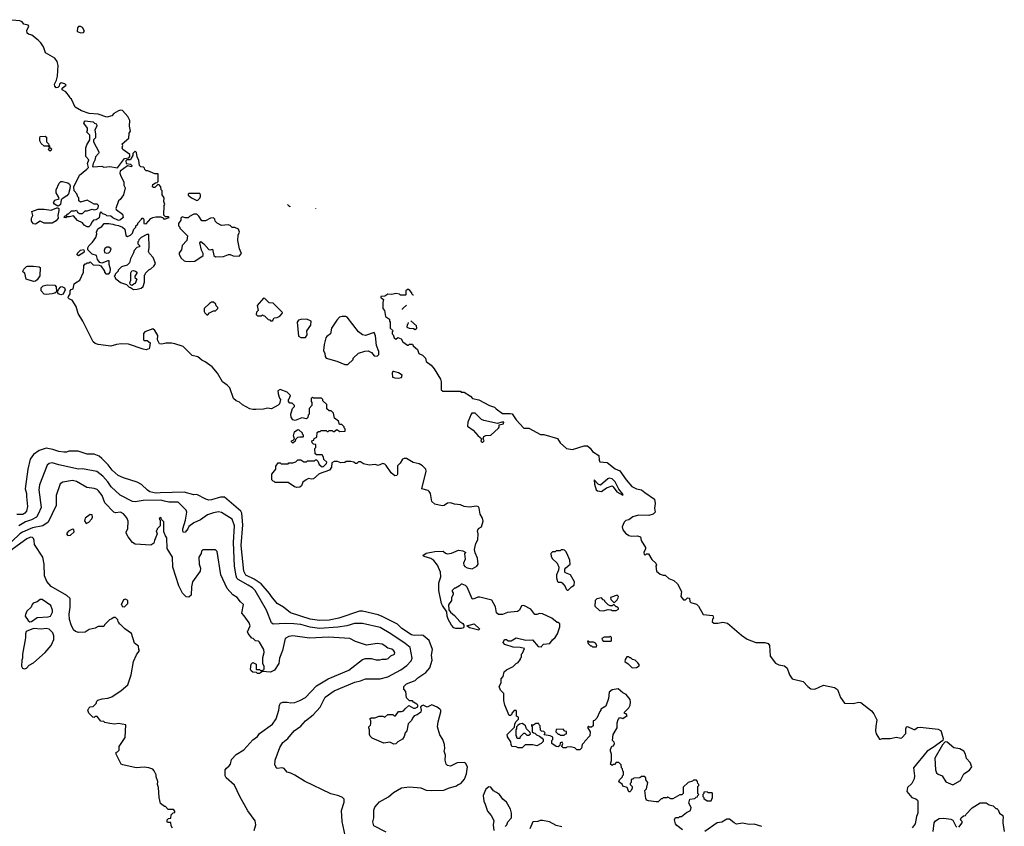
# Model space of a CAD drawing. Extents: x 1793424 to 1900092, y 321114 to 470632.
# Tile 291 of 292: x 1871545 to 1881600, y 451130 to 459362. Entities that reach past the tile are written whole.
import ezdxf

# ---------------------------------------------------------------- set-up
doc = ezdxf.new("R2010")
doc.units = 0

msp = doc.modelspace()

# ---------------------------------------------------------------- linework, layer by layer
at = {"layer": '0CON05XD'}
for points in [[(1875288, 454812), (1875275, 454827), (1875255, 454834), (1875205, 454811), (1875175, 454822), (1875115, 454814), (1875055, 454830), (1875025, 454850), (1875005, 454850), (1874987, 454833), (1874975, 454832), (1874956, 454846), (1874925, 454852), (1874878, 454852), (1874865, 454842), (1874825, 454838), (1874792, 454852), (1874758, 454852), (1874732, 454838), (1874728, 454795), (1874710, 454765), (1874602, 454728), (1874545, 454677), (1874525, 454671), (1874495, 454678), (1874470, 454665), (1874437, 454643), (1874423, 454605), (1874405, 454592), (1874375, 454589), (1874350, 454595), (1874285, 454640), (1874155, 454640), (1874145, 454650), (1874132, 454652), (1874120, 454665), (1874120, 454725), (1874160, 454775), (1874160, 454805), (1874185, 454838), (1874205, 454840), (1874215, 454830), (1874285, 454830), (1874295, 454840), (1874335, 454840), (1874365, 454850), (1874385, 454870), (1874415, 454870), (1874445, 454850), (1874475, 454850), (1874485, 454860), (1874555, 454860), (1874565, 454870), (1874575, 454870), (1874588, 454858), (1874602, 454822), (1874635, 454800), (1874648, 454802), (1874678, 454832), (1874680, 454845), (1874650, 454875), (1874647, 454897), (1874635, 454920), (1874575, 454920), (1874562, 454932), (1874560, 454985), (1874570, 454995), (1874570, 455025), (1874545, 455030), (1874532, 455042), (1874530, 455065), (1874548, 455072), (1874552, 455088), (1874580, 455100), (1874582, 455148), (1874595, 455160), (1874615, 455160), (1874625, 455170), (1874675, 455170), (1874685, 455160), (1874695, 455160), (1874705, 455170), (1874735, 455170), (1874745, 455160), (1874755, 455160), (1874785, 455180), (1874815, 455160), (1874868, 455162), (1874870, 455185), (1874860, 455195), (1874858, 455208), (1874835, 455230), (1874812, 455232), (1874800, 455265), (1874760, 455295), (1874750, 455345), (1874725, 455370), (1874705, 455370), (1874682, 455392), (1874680, 455435), (1874642, 455472), (1874640, 455485), (1874628, 455498), (1874545, 455500), (1874535, 455510), (1874520, 455495), (1874520, 455465), (1874530, 455455), (1874530, 455425), (1874500, 455395), (1874500, 455335), (1874490, 455325), (1874488, 455302), (1874475, 455290), (1874425, 455300), (1874357, 455273), (1874335, 455278), (1874317, 455305), (1874313, 455335), (1874330, 455395), (1874350, 455415), (1874350, 455425), (1874327, 455447), (1874305, 455450), (1874290, 455465), (1874290, 455485), (1874298, 455492), (1874310, 455525), (1874275, 455560), (1874205, 455588), (1874180, 455575), (1874183, 455543), (1874198, 455498), (1874210, 455485), (1874197, 455443), (1874185, 455428), (1874115, 455392), (1874075, 455398), (1874035, 455388), (1873955, 455383), (1873925, 455383), (1873895, 455392), (1873822, 455432), (1873788, 455458), (1873755, 455472), (1873727, 455497), (1873690, 455605), (1873663, 455633), (1873617, 455665), (1873566, 455756), (1873510, 455820), (1873440, 455870), (1873405, 455887), (1873365, 455920), (1873305, 455936), (1873215, 456028), (1873205, 456030), (1873130, 456055), (1873095, 456060), (1873038, 456062), (1872995, 456050), (1872973, 456053), (1872952, 456095), (1872955, 456140), (1872925, 456190), (1872905, 456207), (1872824, 456176), (1872811, 456159), (1872810, 456095), (1872818, 456088), (1872847, 456087), (1872878, 456065), (1872872, 456015), (1872867, 456003), (1872855, 455998), (1872835, 455994), (1872805, 456000), (1872655, 456049), (1872585, 456054), (1872533, 456047), (1872475, 456029), (1872345, 456047), (1872315, 456058), (1872294, 456075), (1872190, 456285), (1872142, 456362), (1872121, 456435), (1872080, 456500), (1872055, 456510), (1872040, 456525), (1872042, 456538), (1872060, 456565), (1872060, 456595), (1872072, 456608), (1872090, 456615), (1872102, 456665), (1872115, 456678), (1872158, 456705), (1872198, 456785), (1872200, 456855), (1872215, 456870), (1872225, 456870), (1872235, 456880), (1872255, 456880), (1872265, 456890), (1872295, 456860), (1872355, 456858), (1872375, 456850), (1872410, 456795), (1872410, 456785), (1872425, 456770), (1872455, 456770), (1872470, 456785), (1872472, 456815), (1872460, 456865), (1872460, 456900), (1872445, 456900), (1872385, 456877), (1872363, 456883), (1872338, 456915), (1872330, 456955), (1872285, 456970), (1872240, 457015), (1872240, 457035), (1872252, 457055), (1872289, 457091), (1872322, 457138), (1872332, 457175), (1872330, 457195), (1872344, 457226), (1872385, 457253), (1872409, 457281), (1872455, 457283), (1872495, 457277), (1872517, 457267), (1872555, 457263), (1872596, 457246), (1872620, 457225), (1872628, 457158), (1872645, 457148), (1872677, 457163), (1872698, 457182), (1872710, 457225), (1872730, 457245), (1872732, 457258), (1872750, 457275), (1872750, 457285), (1872790, 457325), (1872795, 457338), (1872806, 457336), (1872812, 457322), (1872812, 457282), (1872835, 457280), (1872885, 457332), (1872905, 457342), (1872935, 457350), (1872985, 457350), (1873010, 457340), (1873015, 457330), (1873035, 457330), (1873070, 457345), (1873065, 457350), (1873035, 457350), (1873018, 457368), (1873022, 457465), (1873028, 457475), (1873018, 457505), (1873020, 457545), (1873000, 457575), (1873000, 457615), (1872990, 457625), (1872988, 457658), (1872968, 457678), (1872955, 457680), (1872925, 457650), (1872912, 457648), (1872902, 457655), (1872905, 457680), (1872932, 457698), (1872948, 457702), (1872958, 457712), (1872958, 457788), (1872925, 457788), (1872855, 457820), (1872835, 457820), (1872822, 457832), (1872818, 457848), (1872808, 457858), (1872782, 457862), (1872770, 457875), (1872762, 457925), (1872743, 457963), (1872737, 458007), (1872725, 458020), (1872700, 457995), (1872700, 457975), (1872682, 457948), (1872678, 457932), (1872638, 457932), (1872628, 457922), (1872634, 457894), (1872678, 457888), (1872690, 457875), (1872688, 457862), (1872645, 457870), (1872570, 457815), (1872568, 457795), (1872573, 457775), (1872609, 457705), (1872608, 457675), (1872623, 457645), (1872604, 457576), (1872572, 457528), (1872553, 457515), (1872528, 457435), (1872530, 457425), (1872596, 457376), (1872602, 457345), (1872575, 457318), (1872555, 457312), (1872495, 457340), (1872477, 457357), (1872435, 457360), (1872425, 457370), (1872395, 457380), (1872375, 457400), (1872363, 457387), (1872355, 457340), (1872325, 457320), (1872300, 457315), (1872285, 457300), (1872265, 457262), (1872251, 457249), (1872235, 457247), (1872202, 457265), (1872185, 457290), (1872134, 457314), (1872095, 457360), (1872055, 457350), (1872025, 457350), (1872015, 457340), (1872000, 457345), (1872005, 457360), (1872018, 457362), (1872035, 457380), (1872045, 457380), (1872075, 457410), (1872105, 457410), (1872125, 457418), (1872137, 457397), (1872157, 457383), (1872187, 457383), (1872205, 457400), (1872215, 457410), (1872235, 457410), (1872285, 457428), (1872305, 457422), (1872332, 457428), (1872348, 457442), (1872350, 457465), (1872335, 457480), (1872305, 457480), (1872235, 457520), (1872165, 457500), (1872150, 457515), (1872150, 457545), (1872140, 457555), (1872130, 457585), (1872100, 457615), (1872098, 457655), (1872156, 457774), (1872232, 457835), (1872248, 457855), (1872238, 457895), (1872252, 457932), (1872220, 457965), (1872220, 458055), (1872230, 458085), (1872260, 458135), (1872260, 458185), (1872230, 458215), (1872238, 458235), (1872237, 458255), (1872200, 458305), (1872202, 458318), (1872215, 458330), (1872295, 458320), (1872310, 458305), (1872325, 458300), (1872332, 458285), (1872332, 458275), (1872311, 458239), (1872320, 458195), (1872318, 458155), (1872300, 458135), (1872300, 458115), (1872352, 458015), (1872352, 458005), (1872350, 457995), (1872318, 457962), (1872312, 457928), (1872294, 457896), (1872290, 457865), (1872295, 457862), (1872385, 457868), (1872405, 457858), (1872464, 457864), (1872545, 457852), (1872614, 457946), (1872658, 457952), (1872670, 457965), (1872670, 457985), (1872599, 458039), (1872592, 458055), (1872598, 458078), (1872590, 458095), (1872658, 458152), (1872663, 458205), (1872677, 458225), (1872668, 458275), (1872670, 458335), (1872650, 458375), (1872595, 458436), (1872575, 458438), (1872555, 458431), (1872508, 458405), (1872485, 458382), (1872435, 458367), (1872345, 458399), (1872254, 458404), (1872175, 458433), (1872110, 458470), (1872075, 458550), (1872062, 458562), (1872055, 458580), (1872016, 458626), (1871980, 458645), (1871980, 458665), (1872020, 458695), (1872007, 458707), (1871967, 458717), (1871952, 458705), (1871947, 458683), (1871935, 458670), (1871918, 458668), (1871903, 458683), (1871902, 458705), (1871922, 458745), (1871932, 458785), (1871937, 458895), (1871929, 458935), (1871905, 458969), (1871810, 459025), (1871788, 459085), (1871762, 459125), (1871732, 459155), (1871670, 459205), (1871635, 459213), (1871622, 459225), (1871618, 459252), (1871640, 459295), (1871630, 459305), (1871587, 459317), (1871569, 459339), (1871545, 459349), (1871425, 459362)], [(1872168, 459228), (1872195, 459230), (1872207, 459245), (1872185, 459283), (1872165, 459294), (1872145, 459293), (1872135, 459280), (1872131, 459241), (1872168, 459228)], [(1871855, 458022), (1871840, 458035), (1871850, 458060), (1871835, 458070), (1871795, 458072), (1871765, 458100), (1871752, 458125), (1871750, 458155), (1871755, 458170), (1871805, 458172), (1871820, 458165), (1871820, 458115), (1871840, 458095), (1871842, 458082), (1871850, 458075), (1871850, 458060), (1871870, 458045), (1871865, 458030), (1871855, 458022)], [(1871935, 457460), (1871899, 457479), (1871890, 457495), (1871905, 457520), (1871948, 457535), (1871943, 457555), (1871918, 457595), (1871917, 457625), (1871947, 457693), (1871965, 457710), (1871981, 457711), (1872035, 457696), (1872052, 457685), (1872059, 457665), (1872058, 457635), (1872044, 457585), (1872026, 457564), (1871978, 457535), (1871968, 457522), (1871962, 457475), (1871945, 457462), (1871935, 457460)], [(1873355, 457518), (1873365, 457520), (1873385, 457540), (1873392, 457558), (1873392, 457575), (1873385, 457590), (1873275, 457588), (1873265, 457580), (1873265, 457570), (1873300, 457545), (1873355, 457518)], [(1871705, 457274), (1871685, 457278), (1871664, 457305), (1871664, 457336), (1871678, 457365), (1871670, 457405), (1871735, 457430), (1871795, 457430), (1871865, 457418), (1871925, 457442), (1871935, 457442), (1871944, 457434), (1871946, 457415), (1871934, 457364), (1871938, 457335), (1871919, 457311), (1871875, 457286), (1871795, 457287), (1871754, 457306), (1871705, 457274)], [(1874307, 457458), (1874305, 457452), (1874280, 457475)], [(1874566, 457434), (1874565, 457433)], [(1873275, 456894), (1873335, 456898), (1873420, 456955), (1873420, 456975), (1873400, 457010), (1873384, 457085), (1873395, 457098), (1873425, 457073), (1873475, 457017), (1873495, 457012), (1873515, 457020), (1873528, 456955), (1873545, 456942), (1873625, 456946), (1873676, 456966), (1873696, 456966), (1873725, 456953), (1873785, 456950), (1873809, 456975), (1873788, 457025), (1873773, 457107), (1873777, 457163), (1873788, 457195), (1873778, 457225), (1873742, 457242), (1873715, 457242), (1873693, 457263), (1873675, 457270), (1873605, 457262), (1873562, 457285), (1873542, 457305), (1873537, 457327), (1873525, 457340), (1873495, 457338), (1873442, 457308), (1873405, 457310), (1873376, 457356), (1873355, 457378), (1873325, 457378), (1873280, 457355), (1873265, 457340), (1873235, 457340), (1873205, 457350), (1873190, 457335), (1873190, 457315), (1873168, 457282), (1873168, 457258), (1873180, 457245), (1873180, 457235), (1873260, 457155), (1873251, 457109), (1873205, 457058), (1873197, 457015), (1873173, 456983), (1873172, 456965), (1873195, 456930), (1873225, 456900), (1873237, 456897), (1873275, 456894)], [(1872708, 456608), (1872745, 456612), (1872785, 456622), (1872805, 456640), (1872820, 456685), (1872820, 456755), (1872828, 456762), (1872830, 456775), (1872865, 456810), (1872885, 456818), (1872915, 456848), (1872932, 456875), (1872908, 456935), (1872870, 456975), (1872860, 456995), (1872868, 457035), (1872865, 457170), (1872845, 457170), (1872785, 457140), (1872760, 457115), (1872758, 457102), (1872750, 457095), (1872750, 457075), (1872768, 457058), (1872770, 457045), (1872742, 457038), (1872713, 457007), (1872707, 456983), (1872675, 456920), (1872665, 456880), (1872642, 456858), (1872585, 456840), (1872550, 456805), (1872550, 456795), (1872520, 456765), (1872520, 456755), (1872510, 456745), (1872520, 456735), (1872520, 456725), (1872575, 456680), (1872635, 456660), (1872662, 456632), (1872678, 456628), (1872708, 456608)], [(1872145, 456952), (1872133, 456963), (1872135, 456980), (1872165, 457009), (1872196, 457016), (1872204, 457004), (1872200, 456985), (1872145, 456952)], [(1872435, 456978), (1872455, 456982), (1872470, 456995), (1872480, 457025), (1872455, 457040), (1872435, 457040), (1872414, 457026), (1872408, 457005), (1872412, 456985), (1872435, 456978)], [(1871685, 456691), (1871610, 456715), (1871598, 456775), (1871580, 456785), (1871578, 456795), (1871588, 456815), (1871615, 456842), (1871625, 456848), (1871685, 456847), (1871745, 456840), (1871754, 456834), (1871752, 456748), (1871725, 456707), (1871705, 456692), (1871685, 456691)], [(1872695, 456650), (1872682, 456652), (1872672, 456662), (1872670, 456675), (1872680, 456705), (1872681, 456779), (1872691, 456799), (1872705, 456802), (1872727, 456797), (1872740, 456785), (1872740, 456775), (1872720, 456745), (1872722, 456732), (1872740, 456715), (1872725, 456670), (1872713, 456667), (1872695, 456650)], [(1871815, 456556), (1871795, 456560), (1871764, 456594), (1871764, 456626), (1871784, 456646), (1871825, 456656), (1871905, 456652), (1871918, 456635), (1871920, 456585), (1871905, 456572), (1871875, 456564), (1871815, 456556)], [(1871965, 456553), (1871938, 456565), (1871930, 456585), (1871941, 456609), (1871964, 456636), (1871975, 456640), (1872002, 456625), (1872008, 456605), (1871988, 456562), (1871965, 456553)], [(1875566, 456551), (1875562, 456552), (1875550, 456565), (1875550, 456575), (1875528, 456598), (1875515, 456610), (1875505, 456610), (1875490, 456595), (1875490, 456555), (1875485, 456550), (1875435, 456550), (1875425, 456560), (1875385, 456568), (1875345, 456558), (1875305, 456560), (1875275, 456540), (1875232, 456538), (1875232, 456522), (1875248, 456518), (1875260, 456505), (1875252, 456475), (1875253, 456413), (1875270, 456395), (1875282, 456332), (1875320, 456305), (1875320, 456285), (1875330, 456275), (1875330, 456215), (1875360, 456185), (1875350, 456175), (1875350, 456155), (1875360, 456145), (1875370, 456115), (1875385, 456102), (1875405, 456118), (1875440, 456105), (1875458, 456075), (1875505, 456040), (1875515, 456040), (1875525, 456050), (1875555, 456050), (1875562, 456032), (1875608, 455995), (1875620, 455955), (1875658, 455938), (1875688, 455908), (1875695, 455872), (1875746, 455836), (1875779, 455799), (1875844, 455694), (1875850, 455665), (1875850, 455585), (1875865, 455570), (1876045, 455570), (1876055, 455560), (1876085, 455560), (1876149, 455519), (1876170, 455495), (1876233, 455483), (1876342, 455425), (1876395, 455406), (1876411, 455391), (1876475, 455342), (1876554, 455344), (1876575, 455339), (1876615, 455279), (1876694, 455194), (1876745, 455194), (1876865, 455129), (1876898, 455128), (1877038, 455088), (1877064, 455044), (1877130, 454985), (1877190, 454975), (1877308, 455012), (1877345, 455014), (1877370, 454990), (1877395, 454954), (1877460, 454915), (1877462, 454865), (1877470, 454850), (1877545, 454842), (1877625, 454779), (1877675, 454759), (1877737, 454665), (1877795, 454598), (1877845, 454573), (1877895, 454563), (1877928, 454538), (1878029, 454469), (1878036, 454425), (1878028, 454375), (1878034, 454335), (1878015, 454317), (1877969, 454301), (1877865, 454306), (1877805, 454289), (1877765, 454256), (1877735, 454250), (1877718, 454235), (1877697, 454185), (1877706, 454155), (1877731, 454121), (1877765, 454096), (1877795, 454091), (1877855, 454094), (1877884, 454084), (1877893, 454045), (1877937, 453975), (1877937, 453963), (1877920, 453925), (1877922, 453905), (1877935, 453900), (1877945, 453910), (1877965, 453910), (1878001, 453851), (1878040, 453815), (1878048, 453795), (1878042, 453785), (1878048, 453735), (1878085, 453703), (1878115, 453692), (1878135, 453692), (1878175, 453660), (1878225, 453640), (1878262, 453605), (1878302, 453525), (1878298, 453475), (1878325, 453442), (1878345, 453440), (1878365, 453460), (1878385, 453458), (1878390, 453425), (1878400, 453415), (1878455, 453398), (1878476, 453376), (1878525, 453292), (1878625, 453280), (1878630, 453255), (1878620, 453245), (1878618, 453215), (1878635, 453203), (1878675, 453202), (1878725, 453212), (1878772, 453202), (1878915, 453080), (1878975, 453040), (1879064, 453004), (1879154, 453006), (1879188, 452995), (1879202, 452975), (1879208, 452865), (1879262, 452795), (1879298, 452778), (1879356, 452766), (1879383, 452745), (1879406, 452675), (1879435, 452634), (1879546, 452606), (1879593, 452555), (1879625, 452534), (1879665, 452530), (1879755, 452570), (1879865, 452547), (1879897, 452525), (1879928, 452445), (1879968, 452388), (1880055, 452383), (1880115, 452398), (1880135, 452392), (1880245, 452308), (1880266, 452276), (1880297, 452215), (1880289, 452149), (1880284, 452105), (1880292, 452075), (1880325, 452020), (1880335, 452018), (1880355, 452026), (1880435, 452024), (1880498, 452038), (1880545, 452028), (1880555, 452031), (1880595, 452078), (1880596, 452125), (1880602, 452145), (1880611, 452149), (1880675, 452116), (1880685, 452116), (1880715, 452138), (1880742, 452142), (1880925, 452121), (1880948, 452108), (1880956, 452096), (1880974, 452025), (1880973, 452005), (1880875, 451934), (1880812, 451898), (1880671, 451725), (1880683, 451643), (1880679, 451615), (1880655, 451565), (1880610, 451525), (1880606, 451486), (1880654, 451424), (1880695, 451410), (1880712, 451395), (1880718, 451385), (1880717, 451265), (1880702, 451228), (1880690, 451155), (1880660, 451115)], [(1874125, 456290), (1874145, 456318), (1874175, 456322), (1874203, 456337), (1874227, 456363), (1874228, 456375), (1874135, 456470), (1874093, 456473), (1874048, 456518), (1874035, 456520), (1873970, 456445), (1873980, 456395), (1873962, 456378), (1873960, 456355), (1873975, 456340), (1874015, 456340), (1874025, 456350), (1874032, 456342), (1874045, 456340), (1874082, 456302), (1874098, 456298), (1874105, 456290), (1874125, 456290)], [(1873465, 456350), (1873485, 456370), (1873525, 456390), (1873545, 456390), (1873570, 456415), (1873570, 456425), (1873552, 456442), (1873548, 456458), (1873525, 456480), (1873505, 456478), (1873482, 456465), (1873430, 456415), (1873428, 456385), (1873435, 456370), (1873455, 456350), (1873465, 456350)], [(1875496, 456449), (1875495, 456449), (1875461, 456417), (1875452, 456408), (1875451, 456404)], [(1874465, 456120), (1874480, 456145), (1874478, 456185), (1874518, 456245), (1874520, 456285), (1874476, 456306), (1874415, 456303), (1874392, 456295), (1874380, 456275), (1874393, 456133), (1874415, 456120), (1874465, 456120)], [(1874895, 455842), (1874950, 455895), (1874952, 455908), (1875005, 455958), (1875071, 455979), (1875105, 455982), (1875138, 455965), (1875165, 455930), (1875195, 455928), (1875212, 455945), (1875211, 455975), (1875188, 456038), (1875179, 456135), (1875165, 456168), (1875075, 456138), (1875047, 456147), (1875006, 456176), (1874890, 456325), (1874875, 456333), (1874837, 456333), (1874810, 456325), (1874782, 456295), (1874729, 456215), (1874720, 456155), (1874681, 456129), (1874670, 456115), (1874654, 456046), (1874647, 455985), (1874660, 455955), (1874664, 455924), (1874676, 455906), (1874785, 455877), (1874865, 455843), (1874895, 455842)], [(1875511, 456273), (1875510, 456255), (1875503, 456247), (1875500, 456225), (1875523, 456213), (1875565, 456210), (1875585, 456200), (1875600, 456215), (1875598, 456238), (1875538, 456287)], [(1875415, 455704), (1875445, 455710), (1875450, 455735), (1875415, 455758), (1875365, 455772), (1875355, 455770), (1875348, 455755), (1875352, 455715), (1875375, 455707), (1875415, 455704)], [(1876275, 455050), (1876288, 455065), (1876278, 455085), (1876285, 455108), (1876305, 455118), (1876355, 455122), (1876436, 455194), (1876442, 455205), (1876442, 455228), (1876485, 455238), (1876488, 455255), (1876470, 455255), (1876425, 455240), (1876285, 455270), (1876261, 455281), (1876196, 455346), (1876164, 455346), (1876154, 455336), (1876122, 455255), (1876118, 455215), (1876175, 455172), (1876225, 455118), (1876249, 455099), (1876260, 455085), (1876255, 455060), (1876265, 455050), (1876275, 455050)], [(1874335, 455040), (1874322, 455052), (1874320, 455065), (1874338, 455072), (1874350, 455085), (1874340, 455115), (1874353, 455157), (1874385, 455178), (1874397, 455177), (1874430, 455145), (1874430, 455135), (1874440, 455125), (1874440, 455105), (1874435, 455100), (1874405, 455102), (1874383, 455097), (1874362, 455078), (1874358, 455062), (1874335, 455040)], [(1875557, 452233), (1875545, 452210), (1875513, 452175), (1875497, 452105), (1875480, 452085), (1875471, 452045), (1875455, 452018), (1875405, 451990), (1875385, 451970), (1875365, 451968), (1875325, 451987), (1875265, 451978), (1875145, 452030), (1875125, 452050), (1875118, 452065), (1875118, 452115), (1875110, 452135), (1875110, 452145), (1875127, 452163), (1875130, 452175), (1875130, 452205), (1875120, 452225), (1875133, 452237), (1875172, 452238), (1875215, 452252), (1875252, 452252), (1875275, 452242), (1875305, 452270), (1875355, 452270), (1875368, 452258), (1875382, 452258), (1875415, 452300), (1875445, 452300), (1875465, 452308), (1875481, 452329), (1875518, 452362), (1875567, 452337), (1875585, 452337), (1875612, 452348), (1875610, 452365), (1875600, 452375), (1875568, 452395), (1875555, 452410), (1875525, 452410), (1875495, 452440), (1875490, 452505), (1875468, 452528), (1875468, 452555), (1875495, 452582), (1875585, 452618), (1875612, 452645), (1875692, 452698), (1875734, 452746), (1875756, 452824), (1875749, 452875), (1875759, 452935), (1875727, 453027), (1875667, 453077), (1875645, 453082), (1875575, 453076), (1875545, 453083), (1875447, 453147), (1875402, 453192), (1875245, 453270), (1875205, 453287), (1875045, 453326), (1875015, 453324), (1874803, 453255), (1874705, 453233), (1874605, 453229), (1874513, 453243), (1874310, 453310), (1874239, 453365), (1874174, 453405), (1874115, 453474), (1874096, 453506), (1874010, 453605), (1873941, 453651), (1873855, 453694), (1873833, 453733), (1873808, 453995), (1873825, 454205), (1873815, 454325), (1873805, 454345), (1873635, 454490), (1873595, 454488), (1873505, 454461), (1873475, 454459), (1873447, 454467), (1873355, 454517), (1873325, 454514), (1873225, 454541), (1872978, 454532), (1872935, 454530), (1872874, 454544), (1872849, 454559), (1872788, 454618), (1872745, 454641), (1872605, 454686), (1872550, 454710), (1872489, 454765), (1872449, 454819), (1872385, 454884), (1872355, 454908), (1872305, 454929), (1872235, 454929), (1872143, 454957), (1872048, 454958), (1872022, 454948), (1871995, 454948), (1871944, 454954), (1871885, 454977), (1871815, 454990), (1871745, 454964), (1871687, 454923), (1871653, 454877), (1871627, 454775), (1871600, 454575), (1871616, 454526), (1871614, 454496), (1871624, 454395), (1871614, 454345), (1871599, 454325), (1871577, 454313), (1871515, 454311)], [(1874869, 451035), (1874837, 451177), (1874830, 451290), (1874858, 451375), (1874857, 451407), (1874843, 451423), (1874805, 451442), (1874722, 451462), (1874455, 451590), (1874355, 451652), (1874315, 451672), (1874275, 451682), (1874245, 451718), (1874225, 451728), (1874175, 451720), (1874162, 451732), (1874160, 451745), (1874150, 451755), (1874153, 451805), (1874200, 451935), (1874232, 451985), (1874283, 452027), (1874347, 452103), (1874415, 452152), (1874465, 452206), (1874543, 452267), (1874614, 452346), (1874665, 452446), (1874755, 452512), (1874968, 452602), (1875027, 452613), (1875075, 452634), (1875225, 452636), (1875305, 452654), (1875436, 452725), (1875498, 452772), (1875543, 452817), (1875554, 452845), (1875534, 452954), (1875482, 452995), (1875335, 453095), (1875225, 453157), (1875045, 453198), (1874965, 453199), (1874885, 453177), (1874795, 453162), (1874605, 453150), (1874513, 453163), (1874415, 453188), (1874345, 453196), (1874255, 453200), (1874135, 453191), (1874115, 453207), (1874064, 453335), (1873949, 453535), (1873924, 453565), (1873878, 453592), (1873777, 453647), (1873763, 453663), (1873754, 453685), (1873740, 453785), (1873728, 454025), (1873737, 454195), (1873716, 454265), (1873605, 454334), (1873575, 454338), (1873525, 454330), (1873463, 454307), (1873391, 454259), (1873325, 454226), (1873272, 454188), (1873263, 454165), (1873235, 454130), (1873218, 454128), (1873211, 454141), (1873210, 454165), (1873239, 454255), (1873252, 454335), (1873246, 454355), (1873165, 454437), (1873068, 454438), (1873025, 454449), (1872985, 454457), (1872805, 454456), (1872725, 454442), (1872698, 454445), (1872570, 454510), (1872480, 454595), (1872446, 454646), (1872393, 454703), (1872332, 454752), (1872185, 454778), (1872145, 454776), (1871945, 454818), (1871875, 454839), (1871845, 454834), (1871824, 454815), (1871746, 454615), (1871741, 454565), (1871765, 454385), (1871735, 454315), (1871715, 454285), (1871665, 454258), (1871605, 454236), (1871535, 454195)], [(1878312, 451095), (1878255, 451138), (1878243, 451155), (1878233, 451197), (1878242, 451218), (1878275, 451220), (1878285, 451230), (1878305, 451230), (1878355, 451270), (1878395, 451290), (1878402, 451322), (1878380, 451365), (1878390, 451405), (1878438, 451412), (1878452, 451428), (1878468, 451432), (1878470, 451445), (1878480, 451455), (1878470, 451465), (1878470, 451535), (1878480, 451545), (1878480, 451555), (1878470, 451565), (1878468, 451588), (1878455, 451600), (1878425, 451600), (1878415, 451590), (1878373, 451577), (1878322, 451528), (1878320, 451465), (1878308, 451452), (1878285, 451450), (1878215, 451410), (1878195, 451410), (1878165, 451428), (1878155, 451420), (1878115, 451420), (1878105, 451410), (1878095, 451410), (1878065, 451380), (1878045, 451378), (1877965, 451388), (1877947, 451397), (1877938, 451415), (1877930, 451495), (1877947, 451513), (1877958, 451575), (1877940, 451605), (1877940, 451625), (1877928, 451638), (1877895, 451638), (1877877, 451623), (1877815, 451620), (1877805, 451610), (1877795, 451610), (1877790, 451605), (1877790, 451575), (1877780, 451565), (1877780, 451555), (1877800, 451535), (1877800, 451515), (1877785, 451490), (1877775, 451480), (1877765, 451480), (1877750, 451525), (1877705, 451540), (1877700, 451555), (1877663, 451583), (1877670, 451605), (1877700, 451635), (1877700, 451645), (1877710, 451655), (1877710, 451685), (1877703, 451693), (1877700, 451715), (1877690, 451725), (1877688, 451758), (1877665, 451780), (1877635, 451780), (1877618, 451762), (1877605, 451760), (1877595, 451750), (1877580, 451765), (1877588, 451802), (1877588, 451865), (1877578, 451895), (1877580, 451915), (1877592, 451948), (1877608, 451952), (1877620, 451975), (1877617, 451987), (1877600, 452005), (1877604, 452066), (1877647, 452133), (1877648, 452185), (1877655, 452220), (1877675, 452240), (1877705, 452230), (1877748, 452262), (1877738, 452278), (1877722, 452282), (1877720, 452295), (1877765, 452340), (1877778, 452365), (1877782, 452395), (1877778, 452425), (1877740, 452475), (1877705, 452492), (1877655, 452532), (1877595, 452522), (1877565, 452500), (1877558, 452435), (1877530, 452355), (1877480, 452325), (1877480, 452315), (1877468, 452302), (1877438, 452232), (1877415, 452210), (1877400, 452205), (1877400, 452155), (1877385, 452140), (1877365, 452140), (1877355, 452150), (1877342, 452138), (1877370, 452095), (1877367, 452053), (1877315, 452000), (1877310, 451985), (1877290, 451965), (1877282, 451928), (1877265, 451910), (1877235, 451910), (1877215, 451930), (1877165, 451942), (1877133, 451937), (1877125, 451930), (1877095, 451930), (1877080, 451945), (1877090, 451975), (1877085, 451988), (1877065, 451980), (1877060, 451955), (1877045, 451940), (1877023, 451943), (1876980, 451975), (1876980, 452005), (1876990, 452015), (1876988, 452038), (1876962, 452052), (1876902, 452062), (1876910, 452085), (1876897, 452097), (1876875, 452100), (1876862, 452112), (1876860, 452155), (1876850, 452165), (1876848, 452178), (1876815, 452180), (1876785, 452160), (1876775, 452170), (1876770, 452165), (1876770, 452155), (1876780, 452145), (1876780, 452095), (1876792, 452082), (1876805, 452080), (1876823, 452063), (1876855, 452050), (1876880, 452030), (1876890, 452015), (1876890, 451995), (1876870, 451975), (1876825, 451950), (1876785, 451960), (1876708, 451962), (1876675, 451930), (1876635, 451930), (1876615, 451940), (1876572, 451945), (1876564, 451964), (1876562, 451992), (1876525, 452042), (1876523, 452065), (1876598, 452142), (1876602, 452175), (1876615, 452200), (1876638, 452222), (1876640, 452245), (1876620, 452255), (1876620, 452305), (1876615, 452310), (1876595, 452310), (1876570, 452285), (1876570, 452275), (1876558, 452262), (1876542, 452262), (1876500, 452365), (1876490, 452415), (1876490, 452485), (1876455, 452520), (1876442, 452555), (1876462, 452595), (1876462, 452635), (1876482, 452658), (1876492, 452705), (1876515, 452727), (1876585, 452760), (1876615, 452792), (1876635, 452802), (1876660, 452835), (1876660, 452845), (1876670, 452855), (1876670, 452885), (1876680, 452895), (1876700, 452945), (1876656, 452956), (1876585, 452958), (1876500, 452985), (1876482, 453005), (1876495, 453037), (1876515, 453037), (1876535, 453023), (1876565, 453022), (1876615, 453052), (1876715, 453028), (1876782, 453032), (1876840, 452965), (1876875, 452960), (1876880, 452975), (1876893, 452987), (1876960, 452995), (1876986, 453034), (1877012, 453055), (1877038, 453095), (1877060, 453165), (1877060, 453195), (1877045, 453210), (1877035, 453210), (1876980, 453255), (1876885, 453298), (1876855, 453300), (1876825, 453290), (1876805, 453292), (1876766, 453346), (1876693, 453383), (1876671, 453379), (1876649, 453335), (1876629, 453321), (1876528, 453312), (1876475, 453292), (1876433, 453293), (1876415, 453310), (1876405, 453370), (1876365, 453438), (1876245, 453467), (1876225, 453467), (1876175, 453448), (1876165, 453452), (1876115, 453570), (1876097, 453587), (1876065, 453600), (1876055, 453600), (1876037, 453583), (1875995, 453560), (1875985, 453560), (1875960, 453535), (1875960, 453525), (1875972, 453508), (1875972, 453495), (1875953, 453465), (1875953, 453435), (1875925, 453390), (1875928, 453338), (1875944, 453314), (1875985, 453282), (1876041, 453221), (1876069, 453199), (1876082, 453182), (1876082, 453165), (1876076, 453154), (1876055, 453147), (1875998, 453148), (1875980, 453155), (1875954, 453184), (1875920, 453245), (1875910, 453275), (1875907, 453317), (1875862, 453382), (1875854, 453404), (1875826, 453536), (1875826, 453614), (1875847, 453675), (1875842, 453725), (1875810, 453795), (1875773, 453843), (1875745, 453862), (1875675, 453882), (1875662, 453895), (1875695, 453918), (1875785, 453936), (1875868, 453938), (1875895, 453918), (1875915, 453912), (1875955, 453919), (1876025, 453948), (1876072, 453942), (1876100, 453925), (1876088, 453912), (1876093, 453857), (1876078, 453815), (1876080, 453795), (1876091, 453781), (1876115, 453768), (1876165, 453758), (1876212, 453785), (1876226, 453804), (1876220, 453865), (1876198, 453922), (1876188, 453955), (1876202, 454015), (1876222, 454055), (1876227, 454115), (1876221, 454145), (1876232, 454168), (1876260, 454185), (1876277, 454245), (1876270, 454275), (1876246, 454315), (1876236, 454376), (1876229, 454389), (1876215, 454397), (1876135, 454388), (1876085, 454392), (1876045, 454409), (1875985, 454416), (1875945, 454430), (1875915, 454427), (1875880, 454405), (1875858, 454402), (1875785, 454419), (1875754, 454444), (1875740, 454525), (1875728, 454548), (1875715, 454557), (1875653, 454575), (1875696, 454755), (1875694, 454775), (1875659, 454809), (1875625, 454828), (1875562, 454842), (1875495, 454883), (1875470, 454885), (1875454, 454876), (1875429, 454835), (1875402, 454808), (1875404, 454725), (1875395, 454711), (1875375, 454706), (1875338, 454738), (1875288, 454812)], [(1873939, 451085), (1873956, 451144), (1873950, 451185), (1873875, 451289), (1873794, 451435), (1873739, 451549), (1873653, 451625), (1873644, 451646), (1873643, 451705), (1873656, 451724), (1873685, 451748), (1873697, 451765), (1873709, 451811), (1873755, 451863), (1873835, 451910), (1873925, 452011), (1873975, 452046), (1873995, 452076), (1874125, 452173), (1874164, 452226), (1874191, 452315), (1874197, 452365), (1874207, 452385), (1874232, 452398), (1874276, 452396), (1874315, 452389), (1874355, 452394), (1874405, 452412), (1874465, 452444), (1874575, 452562), (1874695, 452633), (1874906, 452724), (1875045, 452833), (1875075, 452842), (1875105, 452843), (1875135, 452843), (1875185, 452827), (1875222, 452828), (1875245, 452837), (1875286, 452834), (1875308, 452842), (1875335, 452868), (1875372, 452885), (1875377, 452905), (1875365, 452922), (1875345, 452937), (1875305, 452948), (1875275, 452973), (1875245, 452989), (1875195, 452997), (1875085, 452978), (1874976, 453016), (1874916, 453046), (1874699, 453061), (1874505, 453051), (1874335, 453072), (1874293, 453067), (1874257, 453045), (1874229, 452925), (1874198, 452845), (1874190, 452790), (1874146, 452724), (1874105, 452702), (1874025, 452710), (1873995, 452690), (1873975, 452690), (1873965, 452700), (1873925, 452702), (1873910, 452715), (1873902, 452735), (1873910, 452785), (1873925, 452800), (1873960, 452785), (1873960, 452735), (1873965, 452730), (1873995, 452730), (1874005, 452720), (1874025, 452720), (1874040, 452735), (1874040, 452765), (1874028, 452788), (1874027, 452825), (1874027, 452853), (1874042, 452905), (1874038, 452935), (1873995, 453008), (1873985, 453018), (1873953, 453023), (1873930, 453045), (1873915, 453050), (1873878, 453098), (1873872, 453115), (1873897, 453175), (1873890, 453205), (1873839, 453279), (1873812, 453305), (1873830, 453395), (1873800, 453420), (1873767, 453465), (1873722, 453492), (1873664, 453555), (1873598, 453695), (1873560, 453935), (1873545, 453950), (1873415, 453950), (1873403, 453937), (1873398, 453915), (1873374, 453875), (1873378, 453805), (1873392, 453765), (1873387, 453735), (1873309, 453625), (1873298, 453575), (1873295, 453490), (1873272, 453468), (1873245, 453470), (1873208, 453508), (1873171, 453585), (1873110, 453775), (1873104, 453875), (1873050, 453965), (1873048, 454075), (1873033, 454093), (1873018, 454135), (1873018, 454238), (1872992, 454262), (1872985, 454280), (1872970, 454275), (1872972, 454262), (1872980, 454255), (1872980, 454195), (1872950, 454165), (1872950, 454155), (1872940, 454145), (1872948, 454115), (1872923, 454047), (1872915, 454020), (1872885, 454000), (1872725, 454010), (1872697, 454027), (1872653, 454083), (1872633, 454123), (1872632, 454135), (1872648, 454165), (1872652, 454245), (1872638, 454278), (1872605, 454318), (1872576, 454336), (1872525, 454328), (1872507, 454337), (1872415, 454430), (1872386, 454505), (1872351, 454555), (1872337, 454567), (1872305, 454579), (1872229, 454589), (1872125, 454648), (1872085, 454659), (1871985, 454642), (1871959, 454625), (1871918, 454505), (1871916, 454405), (1871837, 454233), (1871782, 454198), (1871675, 454175), (1871572, 454132), (1871546, 454114), (1871465, 454035)], [(1877705, 454510), (1877708, 454515), (1877662, 454572), (1877625, 454646), (1877595, 454676), (1877565, 454682), (1877550, 454675), (1877475, 454612), (1877451, 454621), (1877413, 454667), (1877415, 454620), (1877433, 454565), (1877445, 454552), (1877485, 454548), (1877536, 454584), (1877595, 454603), (1877606, 454596), (1877644, 454544), (1877705, 454510)], [(1872225, 454220), (1872250, 454235), (1872283, 454267), (1872290, 454285), (1872285, 454308), (1872265, 454312), (1872213, 454275), (1872208, 454248), (1872225, 454220)], [(1872038, 454098), (1872065, 454102), (1872100, 454135), (1872098, 454158), (1872085, 454162), (1872045, 454142), (1872025, 454120), (1872023, 454113), (1872038, 454098)], [(1873105, 451112), (1873093, 451133), (1873088, 451168), (1873055, 451170), (1873050, 451175), (1873050, 451195), (1873065, 451210), (1873088, 451212), (1873092, 451248), (1873112, 451268), (1873128, 451272), (1873130, 451285), (1873115, 451300), (1873062, 451302), (1873035, 451330), (1873025, 451330), (1872982, 451362), (1872968, 451425), (1872962, 451525), (1872953, 451555), (1872956, 451586), (1872938, 451635), (1872938, 451655), (1872917, 451695), (1872905, 451712), (1872865, 451728), (1872815, 451733), (1872735, 451728), (1872597, 451757), (1872582, 451765), (1872530, 451865), (1872530, 451885), (1872545, 451890), (1872560, 451905), (1872562, 451945), (1872622, 452035), (1872630, 452165), (1872555, 452180), (1872515, 452172), (1872465, 452178), (1872415, 452190), (1872405, 452200), (1872372, 452202), (1872335, 452250), (1872315, 452250), (1872305, 452240), (1872292, 452242), (1872250, 452285), (1872242, 452315), (1872250, 452335), (1872265, 452350), (1872297, 452353), (1872327, 452383), (1872333, 452407), (1872343, 452417), (1872388, 452432), (1872445, 452438), (1872485, 452450), (1872580, 452515), (1872648, 452575), (1872683, 452675), (1872708, 452812), (1872739, 452881), (1872768, 452925), (1872760, 452935), (1872757, 452967), (1872719, 452999), (1872686, 453096), (1872620, 453145), (1872575, 453190), (1872560, 453195), (1872560, 453205), (1872550, 453215), (1872548, 453238), (1872525, 453260), (1872505, 453260), (1872478, 453242), (1872462, 453238), (1872410, 453185), (1872405, 453170), (1872345, 453168), (1872315, 453152), (1872255, 453138), (1872215, 453112), (1872147, 453107), (1872115, 453118), (1872096, 453136), (1872069, 453185), (1872055, 453240), (1872050, 453295), (1872061, 453365), (1872060, 453455), (1872026, 453486), (1871865, 453578), (1871822, 453628), (1871798, 453685), (1871796, 453806), (1871780, 453875), (1871696, 454005), (1871694, 454045), (1871686, 454066), (1871675, 454076), (1871655, 454079), (1871618, 454065), (1871443, 453937)], [(1877145, 453540), (1877180, 453575), (1877208, 453592), (1877210, 453625), (1877170, 453695), (1877120, 453715), (1877112, 453725), (1877113, 453755), (1877122, 453768), (1877168, 453805), (1877162, 453845), (1877142, 453895), (1877125, 453930), (1877107, 453947), (1877095, 453950), (1877075, 453950), (1877065, 453940), (1877025, 453940), (1877015, 453930), (1876985, 453930), (1876970, 453915), (1876973, 453883), (1876985, 453860), (1877034, 453814), (1877050, 453775), (1877049, 453745), (1877027, 453695), (1877026, 453666), (1877038, 453628), (1877045, 453620), (1877075, 453620), (1877085, 453613), (1877116, 453576), (1877125, 453550), (1877135, 453540), (1877145, 453540)], [(1877615, 453410), (1877645, 453440), (1877657, 453463), (1877660, 453475), (1877647, 453487), (1877580, 453465), (1877583, 453443), (1877615, 453410)], [(1871648, 453218), (1871665, 453220), (1871725, 453262), (1871835, 453268), (1871858, 453275), (1871880, 453315), (1871880, 453335), (1871862, 453382), (1871775, 453446), (1871754, 453446), (1871725, 453422), (1871684, 453406), (1871672, 453395), (1871662, 453365), (1871618, 453325), (1871603, 453293), (1871602, 453275), (1871631, 453231), (1871648, 453218)], [(1872615, 453370), (1872650, 453405), (1872650, 453435), (1872625, 453448), (1872605, 453440), (1872588, 453402), (1872580, 453395), (1872588, 453388), (1872592, 453372), (1872615, 453370)], [(1877505, 453328), (1877555, 453342), (1877585, 453340), (1877595, 453332), (1877635, 453332), (1877660, 453345), (1877660, 453355), (1877645, 453370), (1877635, 453370), (1877615, 453390), (1877605, 453390), (1877595, 453380), (1877575, 453380), (1877555, 453390), (1877520, 453425), (1877520, 453435), (1877505, 453440), (1877485, 453460), (1877438, 453452), (1877422, 453435), (1877420, 453375), (1877465, 453332), (1877505, 453328)], [(1876235, 453130), (1876140, 453155), (1876110, 453175), (1876187, 453197), (1876240, 453145), (1876235, 453130)], [(1871595, 452738), (1871615, 452743), (1871642, 452775), (1871685, 452797), (1871805, 452902), (1871868, 452975), (1871892, 453035), (1871894, 453075), (1871882, 453105), (1871845, 453140), (1871815, 453149), (1871765, 453140), (1871685, 453150), (1871612, 453118), (1871604, 453095), (1871606, 453054), (1871572, 452885), (1871573, 452845), (1871567, 452825), (1871563, 452765), (1871575, 452742), (1871595, 452738)], [(1877435, 452960), (1877440, 452975), (1877425, 453000), (1877405, 453008), (1877365, 453010), (1877355, 453020), (1877342, 453018), (1877350, 452995), (1877375, 452970), (1877385, 452970), (1877395, 452960), (1877435, 452960)], [(1877585, 453020), (1877590, 453025), (1877590, 453055), (1877575, 453070), (1877565, 453060), (1877515, 453060), (1877490, 453045), (1877492, 453032), (1877505, 453020), (1877585, 453020)], [(1877798, 452748), (1877845, 452752), (1877872, 452768), (1877872, 452782), (1877858, 452798), (1877830, 452825), (1877802, 452832), (1877785, 452850), (1877775, 452850), (1877765, 452860), (1877745, 452860), (1877728, 452832), (1877725, 452810), (1877759, 452789), (1877798, 452748)], [(1875288, 451068), (1875162, 451135), (1875150, 451175), (1875162, 451215), (1875160, 451295), (1875172, 451325), (1875220, 451380), (1875310, 451430), (1875364, 451476), (1875445, 451523), (1875525, 451532), (1875643, 451523), (1875695, 451500), (1875746, 451494), (1875875, 451498), (1875925, 451520), (1876005, 451542), (1876023, 451557), (1876050, 451565), (1876089, 451611), (1876107, 451665), (1876117, 451735), (1876098, 451775), (1876085, 451782), (1876011, 451779), (1875945, 451742), (1875915, 451750), (1875900, 451765), (1875890, 451805), (1875892, 451855), (1875880, 451895), (1875886, 451925), (1875883, 451965), (1875867, 452015), (1875834, 452064), (1875813, 452145), (1875820, 452195), (1875847, 452297), (1875846, 452316), (1875836, 452326), (1875807, 452347), (1875755, 452368), (1875705, 452346), (1875665, 452367), (1875644, 452356), (1875637, 452345), (1875646, 452314), (1875642, 452295), (1875605, 452268), (1875575, 452258), (1875557, 452233)], [(1876655, 452030), (1876660, 452045), (1876695, 452080), (1876705, 452080), (1876725, 452060), (1876745, 452060), (1876760, 452075), (1876758, 452088), (1876720, 452125), (1876710, 452155), (1876695, 452170), (1876675, 452178), (1876648, 452172), (1876632, 452158), (1876620, 452145), (1876620, 452125), (1876610, 452115), (1876610, 452055), (1876620, 452045), (1876620, 452035), (1876625, 452030), (1876655, 452030)], [(1877105, 452060), (1877115, 452070), (1877128, 452072), (1877128, 452098), (1877112, 452102), (1877095, 452120), (1877022, 452118), (1877020, 452095), (1877045, 452070), (1877055, 452070), (1877065, 452060), (1877105, 452060)], [(1881075, 451552), (1881153, 451597), (1881185, 451664), (1881245, 451701), (1881269, 451735), (1881250, 451780), (1881215, 451820), (1881205, 451865), (1881185, 451898), (1881145, 451920), (1881085, 451929), (1881015, 451988), (1880995, 451993), (1880970, 451960), (1880892, 451825), (1880898, 451705), (1880909, 451675), (1880925, 451661), (1880965, 451643), (1881003, 451584), (1881075, 451552)], [(1876502, 451128), (1876520, 451145), (1876530, 451175), (1876567, 451215), (1876567, 451265), (1876556, 451306), (1876517, 451375), (1876478, 451405), (1876445, 451453), (1876414, 451474), (1876382, 451492), (1876355, 451528), (1876335, 451532), (1876305, 451510), (1876278, 451445), (1876284, 451385), (1876300, 451355), (1876322, 451285), (1876360, 451240), (1876388, 451188), (1876380, 451145), (1876388, 451085)], [(1878605, 451390), (1878620, 451425), (1878620, 451465), (1878615, 451470), (1878575, 451470), (1878565, 451480), (1878532, 451478), (1878530, 451465), (1878520, 451455), (1878520, 451435), (1878530, 451425), (1878532, 451412), (1878565, 451390), (1878605, 451390)], [(1881135, 451120), (1881170, 451165), (1881168, 451178), (1881152, 451195), (1881160, 451215), (1881182, 451238), (1881205, 451240), (1881210, 451255), (1881271, 451319), (1881355, 451370), (1881415, 451370), (1881445, 451350), (1881485, 451340), (1881515, 451310), (1881525, 451310), (1881538, 451298), (1881550, 451265), (1881585, 451240), (1881589, 451215), (1881584, 451195), (1881584, 451164), (1881600, 451075)], [(1877082, 451125), (1877025, 451139), (1876955, 451174), (1876885, 451190), (1876861, 451189), (1876835, 451178), (1876784, 451176), (1876754, 451105)], [(1879125, 451128), (1879045, 451152), (1878995, 451148), (1878925, 451162), (1878865, 451152), (1878840, 451165), (1878795, 451202), (1878768, 451202), (1878715, 451172), (1878666, 451164), (1878542, 451075)], [(1880873, 451075), (1880884, 451165), (1880897, 451185), (1880935, 451210), (1880983, 451213), (1881055, 451203), (1881073, 451193), (1881105, 451130), (1881115, 451120)]]:
    msp.add_lwpolyline(points, dxfattribs=at)

doc.saveas('drawing.dxf')
